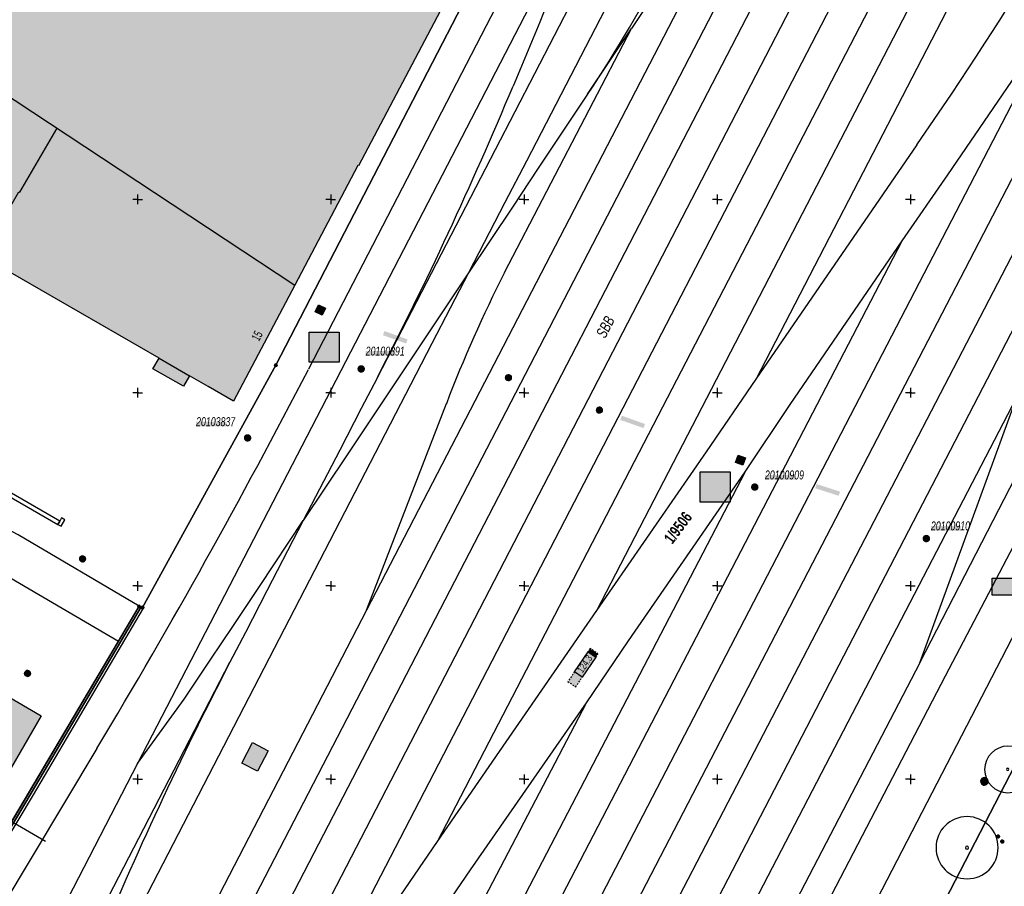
# Model space of a CAD drawing. Header units: metres. Extents: x 2695560 to 2696939, y 1260491 to 1262050.
# Tile 716 of 1005: x 2696311 to 2696438, y 1260911 to 1261023. Entities that reach past the tile are written whole.
import ezdxf

# ---------------------------------------------------------------- set-up
doc = ezdxf.new("R2010")
doc.units = ezdxf.units.M
doc.linetypes.add('AUSGEZOGEN', pattern=[0])
doc.linetypes.add('VERDECKT2_S2', pattern=[0.36, 0.2, -0.16])
for name, color, linetype in [('XR$1$AV_Flächen (EO)', 7, 'AUSGEZOGEN'), ('XR$1$AV_Gebäudeflächen (BB)', 7, 'AUSGEZOGEN'), ('XR$1$AV_Gebäudeflächen (EO)', 7, 'AUSGEZOGEN'), ('XR$1$AV_Grenzpunkte', 7, 'AUSGEZOGEN'), ('XR$1$AV_Grundstück-Nr.', 7, 'AUSGEZOGEN'), ('XR$1$AV_Haus-Nr.', 7, 'AUSGEZOGEN'), ('XR$1$AV_Koordinatennetzpunkte', 7, 'AUSGEZOGEN'), ('XR$1$AV_Lagefixpunkt-Nr.', 7, 'AUSGEZOGEN'), ('XR$1$AV_Lagefixpunkte', 7, 'AUSGEZOGEN'), ('XR$1$AV_Linien (BB)', 7, 'AUSGEZOGEN'), ('XR$1$AV_Linien (EO)', 7, 'AUSGEZOGEN'), ('XR$1$AV_Objektnamen (EO)', 7, 'AUSGEZOGEN'), ('XR$1$AV_Waldflächen', 7, 'AUSGEZOGEN'), ('XR$1$AW_LK_Schachtdeckel', 24, 'AUSGEZOGEN'), ('XR$1$FM_LK_SW_TRASSEKNOTEN', 94, 'AUSGEZOGEN'), ('XR$1$GA_LK_Absperrarmatur', 32, 'AUSGEZOGEN'), ('XR$1$GR_Baum', 94, 'AUSGEZOGEN'), ('XR$1$Liegenschaftsgrenzen', 7, 'AUSGEZOGEN'), ('XR$1$PFAV', 255, 'AUSGEZOGEN'), ('XR$1$PFAW', 255, 'AUSGEZOGEN'), ('XR$1$PFGA', 255, 'AUSGEZOGEN'), ('XR$1$PFWA', 255, 'AUSGEZOGEN'), ('XR$1$PFWFM', 255, 'AUSGEZOGEN'), ('XR$1$RP_Abstandslinie', 7, 'AUSGEZOGEN'), ('XR$1$WA_LK_Absperrarmatur', 171, 'AUSGEZOGEN')]:
    doc.layers.add(name, color=color, linetype=linetype)
doc.styles.add('ARIAL', font='arial.ttf')

# ---------------------------------------------------------------- blocks, each defined once
blk = doc.blocks.new('COMPLEXOBJECT_990')
at = {"layer": 'XR$1$AV_Linien (EO)', "color": 7, "linetype": 'AUSGEZOGEN', "transparency": 33554687}
for p, q in [((6372.48, 10990.55), (6388.91, 11022.11)), ((6354.63, 10946.86), (6364.96, 10973.58))]:
    blk.add_line(p, q, dxfattribs=at)
blk.add_arc((6531.06, 10910.2), 177.78, 153.1312, 159.1162, dxfattribs=at)
blk = doc.blocks.new('COMPLEXOBJECT_1019')
at = {"layer": 'XR$1$AV_Linien (EO)', "color": 7, "linetype": 'AUSGEZOGEN', "transparency": 33554687}
blk.add_line((6319.39, 10902.45), (6315.7, 10893.6), dxfattribs=at)
for centre, radius, start, end in [((6781.2, 10710.16), 500.25, 152.6317, 157.3929), ((5853.85, 11085.93), 500.29, 332.6307, 337.3915)]:
    blk.add_arc(centre, radius, start, end, dxfattribs=at)
blk = doc.blocks.new('COMPLEXOBJECT_1032')
at = {"layer": 'XR$1$AV_Linien (EO)', "color": 7, "linetype": 'AUSGEZOGEN', "transparency": 33554687}
blk.add_line((6377.04, 11022.94), (6373.58, 11014.65), dxfattribs=at)
for centre, radius, start, end in [((6838.66, 10830.71), 500.05, 152.6288, 157.3921), ((5911.29, 11207.19), 500.78, 332.633, 337.3892)]:
    blk.add_arc(centre, radius, start, end, dxfattribs=at)
blk = doc.blocks.new('COMPLEXOBJECT_1094')
at = {"layer": 'XR$1$AV_Linien (EO)', "color": 7, "linetype": 'AUSGEZOGEN', "transparency": 33554687}
for p, q in [((6458.39, 11061.23), (6458.47, 11061.38)), ((6405.05, 10976.74), (6425.85, 11007.06))]:
    blk.add_line(p, q, dxfattribs=at)
blk.add_arc((6021.74, 11286.68), 491.42, 325.3187, 332.6919, dxfattribs=at)
blk = doc.blocks.new('COMPLEXOBJECT_1115')
at = {"layer": 'XR$1$AV_Linien (EO)', "color": 7, "linetype": 'AUSGEZOGEN', "transparency": 33554687}
for p, q in [((6402.36, 11084.76), (6347.11, 10978.02)), ((6319.74, 10928.97), (6306.36, 10906.66))]:
    blk.add_line(p, q, dxfattribs=at)
blk.add_arc((5548.67, 11391.32), 899.06, 329.05193, 332.63198, dxfattribs=at)
blk = doc.blocks.new('COMPLEXOBJECT_1124')
at = {"layer": 'XR$1$AV_Linien (EO)', "color": 7, "linetype": 'AUSGEZOGEN', "transparency": 33554687}
blk.add_lwpolyline([(6417.99, 11078.25), (6417.94, 11078.17), (6396.4, 11036.59)], dxfattribs=at)
for centre, radius, start, end in [((6305.86, 11080.05), 100.43, 330.9037, 334.3577), ((6229.07, 11116.41), 185.3, 326.2958, 332.6257)]:
    blk.add_arc(centre, radius, start, end, dxfattribs=at)
blk = doc.blocks.new('COMPLEXOBJECT_1147')
at = {"layer": 'XR$1$AV_Linien (EO)', "color": 7, "linetype": 'AUSGEZOGEN', "transparency": 33554687}
blk.add_lwpolyline([(6404.32, 11045.22), (6400.96, 11040.18), (6397.95, 11035.67), (6388.91, 11022.11)], dxfattribs=at)
blk.add_arc((6250.41, 11147.91), 185.03, 326.2887, 332.6281, dxfattribs=at)
blk = doc.blocks.new('BWAV1')
at = {"layer": 'XR$1$PFAV', "transparency": 33554687}
blk.add_hatch(color=7, dxfattribs=at).paths.add_polyline_path([(0.67, 0), (0.66, 0.13), (0.62, 0.26), (0.55, 0.38), (0.46, 0.49), (0.35, 0.57), (0.23, 0.63), (0.1, 0.66), (-0.03, 0.67), (-0.17, 0.65), (-0.3, 0.6), (-0.41, 0.53), (-0.51, 0.44), (-0.59, 0.33), (-0.64, 0.2), (-0.67, 0.07), (-0.67, -0.07), (-0.64, -0.2), (-0.59, -0.33), (-0.51, -0.44), (-0.41, -0.53), (-0.3, -0.6), (-0.17, -0.65), (-0.03, -0.67), (0.1, -0.66), (0.23, -0.63), (0.35, -0.57), (0.46, -0.49), (0.55, -0.38), (0.62, -0.26), (0.66, -0.13)])
at = {"color": 7, "transparency": 33554687}
for radius, start, end in [(0.5, 91.1948, 268.8052), (0.326, 91.1948, 268.8052), (0.5, 268.8052, 91.1948), (0.326, 268.8052, 91.1948)]:
    blk.add_arc((0, 0), radius, start, end, dxfattribs=at)
at = {"layer": 'XR$1$PFAV', "transparency": 33554687}
blk.add_circle((0, 0), 0.5, dxfattribs=at)
blk = doc.blocks.new('BAV15')
at = {"layer": 'XR$1$PFAV', "transparency": 33554687}
blk.add_hatch(color=7, dxfattribs=at).paths.add_polyline_path([(0.5, 0), (0.49, 0.1), (0.46, 0.2), (0.41, 0.29), (0.34, 0.36), (0.26, 0.42), (0.17, 0.47), (0.08, 0.49), (-0.03, 0.5), (-0.13, 0.48), (-0.22, 0.45), (-0.31, 0.4), (-0.38, 0.33), (-0.44, 0.24), (-0.48, 0.15), (-0.5, 0.05), (-0.5, -0.05), (-0.48, -0.15), (-0.44, -0.24), (-0.38, -0.33), (-0.31, -0.4), (-0.22, -0.45), (-0.13, -0.48), (-0.03, -0.5), (0.08, -0.49), (0.17, -0.47), (0.26, -0.42), (0.34, -0.36), (0.41, -0.29), (0.46, -0.2), (0.49, -0.1)])
at = {"color": 7, "transparency": 33554687}
for start, end in [(90, 270), (270, 90)]:
    blk.add_arc((0, 0), 0.5, start, end, dxfattribs=at)
at = {"layer": 'XR$1$PFAV', "transparency": 33554687}
blk.add_circle((0, 0), 0.5, dxfattribs=at)
blk = doc.blocks.new('BAV2041')
at = {"color": 7, "transparency": 33554687}
for p, q in [((-0.05, 0), (-0.5, 0)), ((0, 0.5), (0, 0.05)), ((0.05, 0), (0.5, 0)), ((0, -0.05), (0, -0.5))]:
    blk.add_line(p, q, dxfattribs=at)
blk.add_circle((0, 0), 0.05, dxfattribs=at)
for start, end in [(90, 270), (270, 90)]:
    blk.add_arc((0, 0), 0.05, start, end, dxfattribs=at)
blk = doc.blocks.new('WBGR1')
at = {"color": 94, "transparency": 33554687}
for radius, start, end in [(1, 90, 270), (1, 270, 90), (0.05, 90, 270), (0.05, 270, 90)]:
    blk.add_arc((0, 0), radius, start, end, dxfattribs=at)
blk = doc.blocks.new('BAW2087')
at = {"lineweight": 25, "true_color": 0x000000, "transparency": 33554687}
h = blk.add_hatch(color=18, dxfattribs=at)
h.paths.add_polyline_path([(-0.5, 0.5), (-0.5, -0.5), (0.5, -0.5), (0.5, 0.5)])
h.paths.add_polyline_path([(0.34, -0.07), (0.32, -0.14), (0.28, -0.2), (0.24, -0.25), (0.18, -0.29), (0.12, -0.32), (0.05, -0.34), (-0.02, -0.34), (-0.09, -0.33), (-0.15, -0.31), (-0.21, -0.27), (-0.26, -0.22), (-0.3, -0.17), (-0.33, -0.1), (-0.34, -0.03), (-0.34, 0.03), (-0.33, 0.1), (-0.3, 0.17), (-0.26, 0.22), (-0.21, 0.27), (-0.15, 0.31), (-0.09, 0.33), (-0.02, 0.34), (0.05, 0.34), (0.12, 0.32), (0.18, 0.29), (0.24, 0.25), (0.28, 0.2), (0.32, 0.14), (0.34, 0.07), (0.34, 0)], flags=16)
at = {"layer": 'XR$1$PFAW', "lineweight": 25, "transparency": 33554687}
blk.add_hatch(color=7, dxfattribs=at).paths.add_polyline_path([(0.34, 0), (0.34, 0.07), (0.32, 0.14), (0.28, 0.2), (0.24, 0.25), (0.18, 0.29), (0.12, 0.32), (0.05, 0.34), (-0.02, 0.34), (-0.09, 0.33), (-0.15, 0.31), (-0.21, 0.27), (-0.26, 0.22), (-0.3, 0.17), (-0.33, 0.1), (-0.34, 0.03), (-0.34, -0.03), (-0.33, -0.1), (-0.3, -0.17), (-0.26, -0.22), (-0.21, -0.27), (-0.15, -0.31), (-0.09, -0.33), (-0.02, -0.34), (0.05, -0.34), (0.12, -0.32), (0.18, -0.29), (0.24, -0.25), (0.28, -0.2), (0.32, -0.14), (0.34, -0.07)])
at = {"lineweight": 25, "transparency": 33554687}
for p, q in [((-0.5, 0.5, 0.99), (0.5, 0.5, 0.99)), ((-0.5, -0.5, 0.99), (-0.5, 0.5, 0.99)), ((0.5, 0.5, 0.99), (0.5, -0.5, 0.99)), ((0.5, -0.5, 0.99), (-0.5, -0.5, 0.99))]:
    blk.add_line(p, q, dxfattribs=at)
blk.add_circle((0, 0), 0.344, dxfattribs=at)
at = {"layer": 'XR$1$PFAW', "lineweight": 25, "transparency": 33554687}
blk.add_line((-0.5, 0.5), (0.5, 0.5), dxfattribs=at)
at = {"layer": 'XR$1$PFAW', "color": 31, "lineweight": 25, "transparency": 33554687}
for p, q in [((-0.5, -0.5), (-0.5, 0.5)), ((0.5, 0.5), (0.5, -0.5)), ((0.5, -0.5), (-0.5, -0.5))]:
    blk.add_line(p, q, dxfattribs=at)
at = {"layer": 'XR$1$PFAW', "lineweight": 25, "transparency": 33554687}
blk.add_circle((0, 0), 0.344, dxfattribs=at)
blk = doc.blocks.new('BAW2082')
at = {"layer": 'XR$1$PFAW', "transparency": 33554687}
blk.add_hatch(color=7, dxfattribs=at).paths.add_polyline_path([(0.51, 0), (0.5, 0.1), (0.47, 0.19), (0.42, 0.28), (0.35, 0.36), (0.27, 0.42), (0.18, 0.47), (0.08, 0.49), (-0.02, 0.5), (-0.12, 0.48), (-0.21, 0.45), (-0.3, 0.39), (-0.37, 0.32), (-0.43, 0.24), (-0.47, 0.15), (-0.49, 0.05), (-0.49, -0.05), (-0.47, -0.15), (-0.43, -0.25), (-0.37, -0.33), (-0.3, -0.4), (-0.21, -0.45), (-0.12, -0.49), (-0.02, -0.5), (0.08, -0.5), (0.18, -0.47), (0.27, -0.43), (0.35, -0.37), (0.42, -0.29), (0.47, -0.2), (0.5, -0.1)])
at = {"transparency": 33554687}
for start, end in [(91.1948, 268.8052), (268.8052, 91.1948)]:
    blk.add_arc((0.01, 0), 0.5, start, end, dxfattribs=at)
at = {"layer": 'XR$1$PFAW', "transparency": 33554687}
blk.add_circle((0.01, 0), 0.5, dxfattribs=at)
blk = doc.blocks.new('BAW2088')
at = {"layer": 'XR$1$PFAW', "transparency": 33554687}
blk.add_hatch(color=253, dxfattribs=at).paths.add_polyline_path([(0.51, 0), (0.5, 0.1), (0.47, 0.2), (0.42, 0.29), (0.35, 0.36), (0.27, 0.42), (0.18, 0.47), (0.09, 0.49), (-0.01, 0.5), (-0.11, 0.48), (-0.21, 0.45), (-0.3, 0.4), (-0.37, 0.33), (-0.43, 0.24), (-0.47, 0.15), (-0.49, 0.05), (-0.49, -0.05), (-0.47, -0.15), (-0.43, -0.24), (-0.37, -0.33), (-0.3, -0.4), (-0.21, -0.45), (-0.11, -0.48), (-0.01, -0.5), (0.09, -0.49), (0.18, -0.47), (0.27, -0.42), (0.35, -0.36), (0.42, -0.29), (0.47, -0.2), (0.5, -0.1)])
at = {"transparency": 33554687}
for start, end in [(91.1948, 268.8052), (268.8052, 91.1948)]:
    blk.add_arc((0.01, 0), 0.5, start, end, dxfattribs=at)
at = {"layer": 'XR$1$PFAW', "transparency": 33554687}
blk.add_circle((0.01, 0), 0.5, dxfattribs=at)
blk = doc.blocks.new('BWA2012')
at = {"layer": 'XR$1$PFWA', "transparency": 33554687}
blk.add_hatch(color=7, dxfattribs=at).paths.add_polyline_path([(0.5, 0), (0.49, 0.1), (0.46, 0.2), (0.41, 0.29), (0.34, 0.36), (0.26, 0.42), (0.17, 0.47), (0.08, 0.49), (-0.03, 0.5), (-0.13, 0.48), (-0.22, 0.45), (-0.31, 0.4), (-0.38, 0.33), (-0.44, 0.24), (-0.48, 0.15), (-0.5, 0.05), (-0.5, -0.05), (-0.48, -0.15), (-0.44, -0.24), (-0.38, -0.33), (-0.31, -0.4), (-0.22, -0.45), (-0.13, -0.48), (-0.03, -0.5), (0.08, -0.49), (0.17, -0.47), (0.26, -0.42), (0.34, -0.36), (0.41, -0.29), (0.46, -0.2), (0.49, -0.1)])
at = {"transparency": 33554687}
blk.add_line((0.35, 0.35), (-0.35, -0.35), dxfattribs=at)
for start, end in [(45, 225), (225, 45)]:
    blk.add_arc((0, 0), 0.5, start, end, dxfattribs=at)
at = {"layer": 'XR$1$PFWA', "transparency": 33554687}
blk.add_circle((0, 0), 0.5, dxfattribs=at)
blk = doc.blocks.new('BGA965')
at = {"layer": 'XR$1$PFGA', "transparency": 33554687}
blk.add_hatch(color=7, dxfattribs=at).paths.add_polyline_path([(0.5, 0), (0.49, 0.1), (0.46, 0.2), (0.41, 0.29), (0.34, 0.36), (0.26, 0.42), (0.17, 0.47), (0.08, 0.49), (-0.03, 0.5), (-0.13, 0.48), (-0.22, 0.45), (-0.31, 0.4), (-0.38, 0.33), (-0.44, 0.24), (-0.48, 0.15), (-0.5, 0.05), (-0.5, -0.05), (-0.48, -0.15), (-0.44, -0.24), (-0.38, -0.33), (-0.31, -0.4), (-0.22, -0.45), (-0.13, -0.48), (-0.03, -0.5), (0.08, -0.49), (0.17, -0.47), (0.26, -0.42), (0.34, -0.36), (0.41, -0.29), (0.46, -0.2), (0.49, -0.1)])
at = {"color": 32, "transparency": 33554687}
blk.add_line((0, 0.5), (0, -0.5), dxfattribs=at)
for start, end in [(90, 270), (270, 90)]:
    blk.add_arc((0, 0), 0.5, start, end, dxfattribs=at)
at = {"layer": 'XR$1$PFGA', "transparency": 33554687}
blk.add_circle((0, 0), 0.5, dxfattribs=at)
blk = doc.blocks.new('BWFM4')
at = {"layer": 'XR$1$PFWFM', "transparency": 33554687}
blk.add_hatch(color=7, dxfattribs=at).paths.add_polyline_path([(0, 0.5), (-0.05, 0.5), (-0.1, 0.49), (-0.15, 0.47), (-0.19, 0.46), (-0.24, 0.43), (-0.28, 0.41), (-0.32, 0.38), (-0.36, 0.34), (-0.39, 0.3), (-0.42, 0.26), (-0.44, 0.22), (-0.46, 0.17), (-0.47, 0.12), (-0.48, 0.07), (-0.49, 0.02), (-0.49, -0.02), (-0.48, -0.07), (-0.47, -0.12), (-0.46, -0.17), (-0.44, -0.22), (-0.42, -0.26), (-0.39, -0.3), (-0.36, -0.34), (-0.32, -0.38), (-0.28, -0.41), (-0.24, -0.43), (-0.19, -0.46), (-0.15, -0.47), (-0.1, -0.49), (-0.05, -0.5), (0, -0.5), (0.05, -0.5), (0.1, -0.49), (0.15, -0.48), (0.2, -0.46), (0.25, -0.44), (0.29, -0.41), (0.33, -0.38), (0.37, -0.35), (0.4, -0.31), (0.43, -0.27), (0.46, -0.22), (0.48, -0.18), (0.49, -0.13), (0.5, -0.08), (0.51, -0.03), (0.51, 0.03), (0.5, 0.08), (0.49, 0.13), (0.48, 0.18), (0.46, 0.22), (0.43, 0.27), (0.4, 0.31), (0.37, 0.35), (0.33, 0.38), (0.29, 0.41), (0.25, 0.44), (0.2, 0.46), (0.15, 0.48), (0.1, 0.49), (0.05, 0.5)])
at = {"color": 94, "transparency": 33554687}
for p, q in [((0, 0.25), (-0.25, 0.25)), ((0, -0.35), (0, 0.25)), ((0, 0.25), (0.25, 0.25))]:
    blk.add_line(p, q, dxfattribs=at)
for start, end in [(91.1948, 268.8052), (268.8052, 91.1948)]:
    blk.add_arc((0.01, 0), 0.5, start, end, dxfattribs=at)

msp = doc.modelspace()

# ---------------------------------------------------------------- hatches: boundary and pattern name
at = {"transparency": 33554687}
for points in [[(2696312.72, 1261008.53), (2696312.42, 1261008.05), (2696315.12, 1261006.36), (2696315.42, 1261006.84)], [(2696348.16, 1260982.64), (2696348.16, 1260978.74), (2696352.03, 1260978.74), (2696352.03, 1260982.64)], [(2696357.91, 1260982.78), (2696357.72, 1260982.24), (2696360.72, 1260981.17), (2696360.91, 1260981.7)], [(2696355.48, 1260980.2), (2696355.48, 1260979.59), (2696359.3, 1260979.59), (2696359.3, 1260980.2)], [(2696388.62, 1260971.83), (2696388.43, 1260971.29), (2696391.43, 1260970.23), (2696391.62, 1260970.76)], [(2696333.54, 1260971.06), (2696333.54, 1260970.46), (2696337.43, 1260970.46), (2696337.43, 1260971.06)], [(2696398.78, 1260964.55), (2696398.78, 1260960.65), (2696402.63, 1260960.65), (2696402.63, 1260964.55)], [(2696407.14, 1260964.17), (2696407.14, 1260963.57), (2696411.08, 1260963.57), (2696411.08, 1260964.17)], [(2696413.83, 1260962.99), (2696413.65, 1260962.45), (2696416.69, 1260961.47), (2696416.86, 1260962.01)], [(2696428.62, 1260957.58), (2696428.62, 1260956.98), (2696432.48, 1260956.98), (2696432.48, 1260957.58)], [(2696436.56, 1260950.82), (2696436.56, 1260948.61), (2696440.38, 1260948.61), (2696440.38, 1260950.82)]]:
    msp.add_hatch(color=7, dxfattribs=at).paths.add_polyline_path(points)
at = {"layer": 'XR$1$AV_Gebäudeflächen (BB)', "true_color": 0xd2d2d2, "transparency": 33554687}
for points in [[(2696253.1, 1261022.57), (2696289.31, 1261001.72), (2696290.38, 1261001.11), (2696293.51, 1260999.3), (2696291.61, 1260996.01), (2696294, 1260994.64), (2696295.89, 1260997.93), (2696305.69, 1260992.28), (2696305.8, 1260992.47), (2696328.74, 1260979.27), (2696327.96, 1260977.91), (2696331.91, 1260975.64), (2696332.69, 1260977), (2696335.1, 1260975.61), (2696338.38, 1260973.72), (2696346.3, 1260988.71), (2696354.47, 1261004.18), (2696354.55, 1261004.14), (2696365.94, 1261025.75), (2696366.35, 1261026.53), (2696365.81, 1261026.82), (2696364.71, 1261027.39), (2696364.65, 1261027.27), (2696362.44, 1261028.43), (2696360.86, 1261029.26), (2696360.92, 1261029.38), (2696320.35, 1261050.69), (2696320.28, 1261050.57), (2696316.36, 1261052.63), (2696316.42, 1261052.75), (2696312.42, 1261054.85), (2696302.52, 1261060.05), (2696302.46, 1261059.93), (2696298.58, 1261061.96), (2696298.65, 1261062.08), (2696283.06, 1261070.27), (2696283, 1261070.14), (2696279.79, 1261071.83), (2696279.85, 1261071.95), (2696258.97, 1261082.92), (2696258.67, 1261082.34), (2696256.01, 1261083.74), (2696239.49, 1261059.25), (2696262.15, 1261044.27), (2696264.69, 1261042.59), (2696264.56, 1261042.37), (2696263.29, 1261040.19), (2696253.44, 1261023.16)], [(2696292.08, 1260936.5), (2696295.81, 1260934.34), (2696299.2, 1260932.39), (2696298.75, 1260931.6), (2696303.35, 1260928.95), (2696302.68, 1260927.78), (2696302.77, 1260927.74), (2696308.53, 1260924.41), (2696313.51, 1260933.03), (2696305.66, 1260937.56), (2696306.76, 1260939.47), (2696297.03, 1260945.08)], [(2696383.51, 1260938.01), (2696385.26, 1260940.61), (2696384.25, 1260941.29), (2696382.5, 1260938.69)], [(2696339.47, 1260926.88), (2696341.49, 1260925.83), (2696342.87, 1260928.49), (2696340.85, 1260929.54)]]:
    msp.add_hatch(color=254, dxfattribs=at).paths.add_polyline_path(points)
at = {"layer": 'XR$1$AV_Gebäudeflächen (EO)', "true_color": 0xebebeb, "transparency": 33554687}
for points in [[(2696384.25, 1260941.29), (2696385.26, 1260940.61), (2696385.54, 1260941.02), (2696384.52, 1260941.7)], [(2696382.67, 1260936.76), (2696383.51, 1260938.01), (2696382.5, 1260938.69), (2696381.66, 1260937.44)]]:
    msp.add_hatch(color=7, dxfattribs=at).paths.add_polyline_path(points)
at = {"layer": 'XR$1$AV_Waldflächen', "transparency": 33554687}
h = msp.add_hatch(dxfattribs=at)
h.set_pattern_fill('MUSTER', scale=15000, style=0, pattern_type=2)
h.set_pattern_definition([(0, (2725855, 1291000), (15000, 15000), [15000, -15000]), (90, (2725855, 1291000), (-15000, 15000), [15000, -15000])])
h.paths.add_polyline_path([(2696488.3, 1261049.17), (2696488.28, 1261049.25), (2696488.25, 1261049.34), (2696488.23, 1261049.42), (2696488.21, 1261049.5), (2696488.18, 1261049.58), (2696488.15, 1261049.67), (2696488.13, 1261049.75), (2696488.1, 1261049.83), (2696488.07, 1261049.91), (2696488.04, 1261049.99), (2696488.01, 1261050.07), (2696487.97, 1261050.15), (2696487.94, 1261050.23), (2696487.91, 1261050.31), (2696487.87, 1261050.39), (2696487.84, 1261050.47), (2696487.8, 1261050.55), (2696487.77, 1261050.63), (2696487.73, 1261050.71), (2696487.69, 1261050.78), (2696487.65, 1261050.86), (2696487.61, 1261050.94), (2696487.57, 1261051.02), (2696487.53, 1261051.09), (2696487.48, 1261051.17), (2696487.44, 1261051.24), (2696487.4, 1261051.32), (2696487.35, 1261051.39), (2696487.31, 1261051.46), (2696487.26, 1261051.54), (2696487.21, 1261051.61), (2696486.77, 1261051.84), (2696486.54, 1261051.4), (2696485.9, 1261050.17), (2696479.57, 1261037.89), (2696481.82, 1261036.72), (2696446.79, 1260969.22), (2696430.46, 1260938.16), (2696390.82, 1260861.92), (2696402.77, 1260855.54), (2696425.35, 1260899.26), (2696447.86, 1260942.75), (2696448.98, 1260952.47), (2696449.03, 1260952.78), (2696449.08, 1260953.08), (2696449.14, 1260953.39), (2696449.2, 1260953.7), (2696449.27, 1260954), (2696449.33, 1260954.31), (2696449.4, 1260954.61), (2696449.47, 1260954.92), (2696449.54, 1260955.22), (2696449.62, 1260955.53), (2696449.69, 1260955.83), (2696449.77, 1260956.13), (2696449.85, 1260956.43), (2696449.94, 1260956.73), (2696450.03, 1260957.03), (2696450.12, 1260957.33), (2696450.21, 1260957.63), (2696450.3, 1260957.93), (2696450.4, 1260958.23), (2696450.5, 1260958.52), (2696450.6, 1260958.82), (2696450.7, 1260959.11), (2696450.81, 1260959.41), (2696450.92, 1260959.7), (2696451.03, 1260959.99), (2696451.14, 1260960.28), (2696451.26, 1260960.57), (2696451.38, 1260960.86), (2696451.5, 1260961.15), (2696451.62, 1260961.44), (2696451.75, 1260961.73), (2696458.03, 1260976.34), (2696488.17, 1261044.55), (2696488.22, 1261044.7), (2696488.26, 1261044.84), (2696488.3, 1261044.99), (2696488.34, 1261045.14), (2696488.37, 1261045.28), (2696488.4, 1261045.43), (2696488.43, 1261045.58), (2696488.46, 1261045.73), (2696488.48, 1261045.88), (2696488.5, 1261046.03), (2696488.52, 1261046.18), (2696488.53, 1261046.33), (2696488.55, 1261046.48), (2696488.56, 1261046.63), (2696488.56, 1261046.78), (2696488.57, 1261046.93), (2696488.57, 1261047.08), (2696488.57, 1261047.23), (2696488.56, 1261047.38), (2696488.56, 1261047.53), (2696488.55, 1261047.68), (2696488.53, 1261047.83), (2696488.52, 1261047.98), (2696488.5, 1261048.13), (2696488.48, 1261048.28), (2696488.46, 1261048.43), (2696488.43, 1261048.58), (2696488.4, 1261048.73), (2696488.37, 1261048.87), (2696488.34, 1261049.02)], flags=0)

# ---------------------------------------------------------------- linework, layer by layer
at = {"color": 24, "lineweight": -3, "transparency": 33554687}
for points in [[(2696348.16, 1260982.64), (2696352.03, 1260982.64), (2696352.03, 1260978.74), (2696348.16, 1260978.74), (2696348.16, 1260982.64)], [(2696398.78, 1260964.55), (2696402.63, 1260964.55), (2696402.63, 1260960.65), (2696398.78, 1260960.65), (2696398.78, 1260964.55)], [(2696436.56, 1260950.82), (2696440.38, 1260950.82), (2696440.38, 1260948.61), (2696436.56, 1260948.61), (2696436.56, 1260950.82)]]:
    msp.add_lwpolyline(points, close=True, dxfattribs=at)
at = {"layer": 'XR$1$AV_Flächen (EO)', "color": 7, "linetype": 'AUSGEZOGEN', "transparency": 33554687}
for p, q in [((2696384.25, 1260941.29), (2696385.26, 1260940.61)), ((2696383.51, 1260938.01), (2696382.5, 1260938.69))]:
    msp.add_line(p, q, dxfattribs=at)
at = {"layer": 'XR$1$AV_Flächen (EO)', "color": 7, "linetype": 'VERDECKT2_S2', "transparency": 33554687}
msp.add_line((2696382.67, 1260936.76), (2696383.51, 1260938.01), dxfattribs=at)
at = {"layer": 'XR$1$AV_Flächen (EO)', "color": 7, "linetype": 'AUSGEZOGEN', "transparency": 33554687}
for points in [[(2696315.9, 1260958.21), (2696307.66, 1260962.95), (2696307.41, 1260962.51), (2696315.65, 1260957.77), (2696315.9, 1260958.21)], [(2696315.65, 1260957.77), (2696316.08, 1260957.53), (2696316.57, 1260958.38), (2696316.14, 1260958.62), (2696315.9, 1260958.21), (2696315.65, 1260957.77)], [(2696305.94, 1260912.58), (2696312.2, 1260923), (2696326.4, 1260947.03), (2696326.15, 1260947.18), (2696310.9, 1260921.36), (2696307.37, 1260915.49), (2696305.85, 1260912.97), (2696305.69, 1260912.75), (2696305.94, 1260912.58)], [(2696326.74, 1260946.92), (2696326.44, 1260947.09), (2696312.2, 1260923), (2696305.94, 1260912.58), (2696306.24, 1260912.4), (2696312.5, 1260922.81), (2696326.74, 1260946.92)]]:
    msp.add_lwpolyline(points, close=True, dxfattribs=at)
at = {"layer": 'XR$1$AV_Flächen (EO)', "color": 7, "linetype": 'VERDECKT2_S2', "transparency": 33554687}
for points in [[(2696385.26, 1260940.61), (2696385.54, 1260941.02), (2696384.52, 1260941.7), (2696384.25, 1260941.29)], [(2696382.5, 1260938.69), (2696381.66, 1260937.44), (2696382.67, 1260936.76)]]:
    msp.add_lwpolyline(points, dxfattribs=at)
at = {"layer": 'XR$1$AV_Linien (BB)', "color": 7, "linetype": 'AUSGEZOGEN', "transparency": 33554687}
for points in [[(2696323.49, 1260942.68), (2696326.15, 1260947.18), (2696326.6, 1260947.02), (2696343.85, 1260978.36), (2696399.63, 1261086.11)], [(2696302.52, 1261060.05), (2696312.42, 1261054.85), (2696316.42, 1261052.75), (2696316.36, 1261052.63), (2696320.28, 1261050.57), (2696320.35, 1261050.69), (2696360.92, 1261029.38), (2696360.86, 1261029.26), (2696362.44, 1261028.43), (2696364.65, 1261027.27), (2696364.71, 1261027.39), (2696365.81, 1261026.82), (2696366.35, 1261026.53), (2696365.94, 1261025.75), (2696354.55, 1261004.14), (2696354.47, 1261004.18), (2696346.3, 1260988.71), (2696338.38, 1260973.72), (2696335.1, 1260975.61), (2696332.69, 1260977), (2696331.91, 1260975.64), (2696327.96, 1260977.91), (2696328.74, 1260979.27), (2696305.8, 1260992.47)], [(2696485.9, 1261050.17), (2696479.57, 1261037.89), (2696481.82, 1261036.72), (2696446.79, 1260969.22), (2696430.46, 1260938.16), (2696390.82, 1260861.92)], [(2696292.38, 1260966.76), (2696307.63, 1260951.92), (2696323.49, 1260942.68)], [(2696297.03, 1260945.08), (2696306.76, 1260939.47), (2696305.66, 1260937.56), (2696313.51, 1260933.03), (2696308.53, 1260924.41), (2696302.77, 1260927.74), (2696302.68, 1260927.78), (2696303.35, 1260928.95), (2696298.75, 1260931.6), (2696299.2, 1260932.39), (2696295.81, 1260934.34), (2696292.08, 1260936.5)], [(2696305.85, 1260912.97), (2696307.37, 1260915.49), (2696323.49, 1260942.68)], [(2696447.86, 1260942.75), (2696425.35, 1260899.26), (2696402.77, 1260855.54)]]:
    msp.add_lwpolyline(points, dxfattribs=at)
for points in [[(2696383.51, 1260938.01), (2696382.5, 1260938.69), (2696384.25, 1260941.29), (2696385.26, 1260940.61), (2696383.51, 1260938.01)], [(2696339.47, 1260926.88), (2696340.85, 1260929.54), (2696342.87, 1260928.49), (2696341.49, 1260925.83), (2696339.47, 1260926.88)]]:
    msp.add_lwpolyline(points, close=True, dxfattribs=at)
at = {"layer": 'XR$1$AV_Linien (EO)', "color": 7, "linetype": 'AUSGEZOGEN', "transparency": 33554687}
for p, q in [((2696406.85, 1261083.1), (2696325.96, 1260926.84)), ((2696357, 1260976.79), (2696411.12, 1261081.33)), ((2696427.17, 1260939.87), (2696485.07, 1261052.16)), ((2696264.69, 1261042.59), (2696346.3, 1260988.71)), ((2696384.19, 1261013.4), (2696389.88, 1261021.92)), ((2696328.74, 1260979.27), (2696332.69, 1260977)), ((2696427.17, 1260939.87), (2696439.74, 1260974.24)), ((2696325.96, 1260926.84), (2696310.21, 1260896.41)), ((2696344.29, 1260886.93), (2696364.79, 1260916.74))]:
    msp.add_line(p, q, dxfattribs=at)
for points in [[(2696415.05, 1261079.69), (2696376.27, 1261004.76), (2696373.48, 1260999.39), (2696368.77, 1260990.29)], [(2696283.9, 1260799.13), (2696332.51, 1260892.97), (2696426.66, 1261074.74), (2696426.71, 1261074.83)], [(2696303.16, 1260827.13), (2696336.21, 1260890.95), (2696430.56, 1261073.13), (2696430.6, 1261073.21)], [(2696434.74, 1261071.48), (2696434.7, 1261071.4), (2696340.18, 1260888.81), (2696323.73, 1260857.04)], [(2696344.29, 1260886.93), (2696438.93, 1261069.64), (2696438.97, 1261069.72)], [(2696364.79, 1260916.74), (2696443.09, 1261067.82), (2696443.17, 1261067.97)], [(2696385.39, 1260946.64), (2696447.28, 1261066.13), (2696447.33, 1261066.24)], [(2696406.02, 1260976.55), (2696451.46, 1261064.39), (2696451.51, 1261064.5)], [(2696415.69, 1261062.65), (2696400.15, 1261032.63), (2696355.6, 1260946.67)], [(2696310.91, 1260755.34), (2696371.51, 1260872.17), (2696467.75, 1261057.68), (2696467.77, 1261057.72)], [(2696314.74, 1260753.15), (2696375.49, 1260870.05), (2696464.77, 1261041.86)], [(2696307, 1260757.6), (2696367.57, 1260874.28), (2696445.62, 1261024.64)], [(2696424.92, 1260994.46), (2696430.83, 1261002.99), (2696445.62, 1261024.64)], [(2696384.19, 1261013.4), (2696380.83, 1261008.36), (2696377.82, 1261003.85), (2696374.46, 1260998.81), (2696368.77, 1260990.29)], [(2696305.8, 1260992.47), (2696310.59, 1261000.8), (2696310.72, 1261000.73), (2696315.54, 1261009.02)], [(2696452.13, 1261007.82), (2696379.52, 1260867.92), (2696318.77, 1260750.87)], [(2696303.04, 1260759.91), (2696363.56, 1260876.39), (2696424.92, 1260994.46)], [(2696404.58, 1260964.58), (2696410.4, 1260973.28), (2696424.92, 1260994.46)], [(2696368.77, 1260990.29), (2696364.06, 1260981.19), (2696361.28, 1260975.81), (2696299.12, 1260855.74)], [(2696368.77, 1260990.29), (2696363.08, 1260981.77), (2696359.73, 1260976.73), (2696356.46, 1260971.83), (2696353.1, 1260966.79), (2696347.41, 1260958.27)], [(2696357, 1260976.79), (2696354.9, 1260972.75), (2696352.12, 1260967.37), (2696347.41, 1260958.27)], [(2696385.39, 1260946.64), (2696399.58, 1260967.17), (2696406.02, 1260976.55)], [(2696322.58, 1260748.74), (2696383.41, 1260865.82), (2696439.74, 1260974.24)], [(2696404.58, 1260964.58), (2696359.71, 1260878.42), (2696299.18, 1260762.19)], [(2696384.04, 1260934.71), (2696389.51, 1260942.73), (2696404.58, 1260964.58)], [(2696325.96, 1260926.84), (2696331.99, 1260935.16), (2696335.35, 1260940.19), (2696338.36, 1260944.71), (2696341.72, 1260949.75), (2696347.41, 1260958.27)], [(2696347.41, 1260958.27), (2696342.7, 1260949.17), (2696339.91, 1260943.79), (2696337.92, 1260939.93)], [(2696355.6, 1260946.67), (2696271.13, 1260783.67), (2696269.49, 1260780.51)], [(2696364.79, 1260916.74), (2696372.8, 1260928.39), (2696385.39, 1260946.64)], [(2696258.94, 1260787.38), (2696259.44, 1260788.34), (2696337.92, 1260939.93)], [(2696427.17, 1260939.87), (2696387.52, 1260863.62), (2696326.63, 1260746.5)], [(2696295.23, 1260764.55), (2696355.78, 1260880.55), (2696384.04, 1260934.71)], [(2696363.57, 1260905.06), (2696369.05, 1260913.11), (2696384.04, 1260934.71)]]:
    msp.add_lwpolyline(points, dxfattribs=at)
at = {"layer": 'XR$1$Liegenschaftsgrenzen', "color": 7, "linetype": 'AUSGEZOGEN', "transparency": 33554687}
msp.add_line((2696326.15, 1260947.18), (2696307.37, 1260915.49), dxfattribs=at)
for points in [[(2696399.63, 1261086.11), (2696343.85, 1260978.36), (2696326.6, 1260947.02), (2696326.15, 1260947.18)], [(2696402.77, 1260855.54), (2696425.35, 1260899.26), (2696447.86, 1260942.75), (2696448.71, 1260948.32), (2696451.23, 1260949.02), (2696500.38, 1261044.14)], [(2696326.15, 1260947.18), (2696310.51, 1260956.42), (2696308.21, 1260957.61), (2696276.5, 1260975.93), (2696251.77, 1260990.31), (2696206.36, 1261016.93)]]:
    msp.add_lwpolyline(points, dxfattribs=at)
at = {"layer": 'XR$1$RP_Abstandslinie', "color": 7, "linetype": 'AUSGEZOGEN', "transparency": 33554687}
for p, q in [((2696340.12, 1260751.59), (2696602.13, 1261258.32)), ((2696299.14, 1260925.44), (2696314.07, 1260916.8))]:
    msp.add_line(p, q, dxfattribs=at)

# ---------------------------------------------------------------- block references
at = {"layer": 'XR$1$AV_Grenzpunkte', "color": 7, "linetype": 'AUSGEZOGEN', "lineweight": -3, "transparency": 33554687, "xscale": 0.3249999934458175, "yscale": 0.3249999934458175}
for p in [(2696343.85, 1260978.36), (2696326.15, 1260947.18), (2696326.6, 1260947.02)]:
    msp.add_blockref('BAV15', p, dxfattribs=at)
at = {"layer": 'XR$1$AV_Koordinatennetzpunkte', "color": 7, "linetype": 'AUSGEZOGEN', "lineweight": -3, "transparency": 33554687, "xscale": 1.25, "yscale": 1.25}
for p in [(2696325.97, 1260999.81), (2696350.97, 1260999.81), (2696375.97, 1260999.81), (2696400.97, 1260999.81), (2696425.97, 1260999.81), (2696325.97, 1260974.81), (2696350.97, 1260974.81), (2696375.97, 1260974.81), (2696400.97, 1260974.81), (2696425.97, 1260974.81), (2696325.97, 1260949.81), (2696350.97, 1260949.81), (2696375.97, 1260949.81), (2696400.97, 1260949.81), (2696425.97, 1260949.81), (2696325.97, 1260924.81), (2696350.97, 1260924.81), (2696375.97, 1260924.81), (2696400.97, 1260924.81), (2696425.97, 1260924.81)]:
    msp.add_blockref('BAV2041', p, dxfattribs=at)
at = {"layer": 'XR$1$AV_Lagefixpunkte', "color": 7, "linetype": 'AUSGEZOGEN', "lineweight": -3, "transparency": 33554687, "xscale": 0.7199999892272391, "yscale": 0.7199999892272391}
for p in [(2696354.9, 1260977.88, -1000), (2696340.2, 1260968.96, 439.1), (2696405.83, 1260962.6, -1000), (2696428.03, 1260955.94, -1000)]:
    msp.add_blockref('BWAV1', p, dxfattribs=at)
at = {"layer": 'XR$1$AV_Linien (EO)', "color": 7, "linetype": 'AUSGEZOGEN', "lineweight": -3, "transparency": 33554687}
for name in ['COMPLEXOBJECT_1115', 'COMPLEXOBJECT_1124', 'COMPLEXOBJECT_1147', 'COMPLEXOBJECT_1094', 'COMPLEXOBJECT_1032', 'COMPLEXOBJECT_990', 'COMPLEXOBJECT_1019']:
    msp.add_blockref(name, (2690000.97, 1249999.81), dxfattribs=at)
at = {"layer": 'XR$1$AW_LK_Schachtdeckel', "color": 24, "linetype": 'AUSGEZOGEN', "lineweight": -3, "transparency": 33554687}
for p, rotation in [((2696349.62, 1260985.5), 243.842578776), ((2696403.98, 1260966.08), 251.0036653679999)]:
    msp.add_blockref('BAW2087', p, dxfattribs=dict(at, rotation=rotation))
at = {"layer": 'XR$1$AW_LK_Schachtdeckel', "color": 24, "linetype": 'AUSGEZOGEN', "lineweight": -3, "transparency": 33554687, "xscale": 0.7499999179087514, "yscale": 0.7499999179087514}
for p in [(2696373.94, 1260976.75), (2696385.71, 1260972.56), (2696318.85, 1260953.31)]:
    msp.add_blockref('BAW2082', p, dxfattribs=at)
at = {"layer": 'XR$1$AW_LK_Schachtdeckel', "color": 24, "linetype": 'AUSGEZOGEN', "lineweight": -3, "transparency": 33554687, "xscale": 0.7578193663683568, "yscale": 0.7578193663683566, "rotation": 331.663785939}
msp.add_blockref('BAW2088', (2696311.72, 1260938.5), dxfattribs=at)
at = {"layer": 'XR$1$FM_LK_SW_TRASSEKNOTEN', "color": 94, "linetype": 'AUSGEZOGEN', "lineweight": -3, "transparency": 33554687, "xscale": 0.974923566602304, "yscale": 0.974923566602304, "rotation": 332.634041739}
msp.add_blockref('BWFM4', (2696435.53, 1260924.54), dxfattribs=at)
at = {"layer": 'XR$1$GA_LK_Absperrarmatur', "color": 32, "linetype": 'AUSGEZOGEN', "lineweight": -3, "transparency": 33554687, "xscale": 0.3749999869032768, "yscale": 0.3749999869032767, "rotation": 331.884}
msp.add_blockref('BGA965', (2696437.85, 1260916.76), dxfattribs=at)
at = {"layer": 'XR$1$GR_Baum', "color": 94, "linetype": 'AUSGEZOGEN', "lineweight": -3, "transparency": 33554687}
for p, xscale, yscale in [((2696438.57, 1260926.07), 3.012001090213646, 3.012001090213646), ((2696433.3, 1260915.95), 4.021209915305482, 4.021209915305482)]:
    msp.add_blockref('WBGR1', p, dxfattribs=dict(at, xscale=xscale, yscale=yscale))
at = {"layer": 'XR$1$WA_LK_Absperrarmatur', "color": 171, "linetype": 'AUSGEZOGEN', "lineweight": -3, "transparency": 33554687, "xscale": 0.3749999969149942, "yscale": 0.3749999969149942, "rotation": 332.851921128}
msp.add_blockref('BWA2012', (2696437.32, 1260917.41), dxfattribs=at)

# ---------------------------------------------------------------- texts
at = {"layer": 'XR$1$AV_Grundstück-Nr.', "color": 7, "transparency": 33554687, "insert": (2696395.91, 1260957.34), "char_height": 1.4849, "width": 4.9821, "attachment_point": 5, "rotation": 53.3268, "style": 'ARIAL'}
msp.add_mtext('\\A1;{\\fArial|i0|b1;\\H1.484908;\\W0.700000;\\C7;1/9506}\\P', dxfattribs=at)
at = {"layer": 'XR$1$AV_Haus-Nr.', "color": 7, "transparency": 33554687, "attachment_point": 8, "style": 'ARIAL'}
for s, insert, char_height, width, rotation in [('\\W0.64;15', (2696341.95, 1260981.88), 1.162, 1.5908, 62.1513), ('\\W0.68;124.3', (2696384.22, 1260939.46), 0.9297, 2.5706, 56.0268)]:
    msp.add_mtext(s, dxfattribs=dict(at, insert=insert, char_height=char_height, width=width, rotation=rotation))
at = {"layer": 'XR$1$AV_Lagefixpunkt-Nr.', "color": 7, "transparency": 33554687, "char_height": 1.1621, "attachment_point": 7, "style": 'ARIAL'}
for s, insert, width in [('\\A1;{\\fArial|i1|b0;\\H1.162102;\\W0.700000;\\C7;20100891}\\P', (2696355.48, 1260979.59), 5.4975), ('\\A1;{\\fArial|i1|b0;\\H1.162102;\\W0.700000;\\C7;20103837}\\P', (2696333.54, 1260970.46), 5.5023), ('\\A1;{\\fArial|i1|b0;\\H1.162102;\\W0.700000;\\C7;20100909}\\P', (2696407.14, 1260963.57), 5.5023), ('\\A1;{\\fArial|i1|b0;\\H1.162102;\\W0.700000;\\C7;20100910}\\P', (2696428.62, 1260956.98), 5.4975)]:
    msp.add_mtext(s, dxfattribs=dict(at, insert=insert, width=width))
at = {"layer": 'XR$1$AV_Objektnamen (EO)', "color": 7, "transparency": 33554687, "insert": (2696386.5, 1260983.31), "char_height": 1.4203, "width": 3.2796, "attachment_point": 5, "rotation": 62.3736, "style": 'ARIAL'}
msp.add_mtext('\\A1;{\\fArial|i1|b0;\\H1.420348;\\W0.700000;\\C7;SBB}\\P', dxfattribs=at)

doc.saveas('drawing.dxf')
